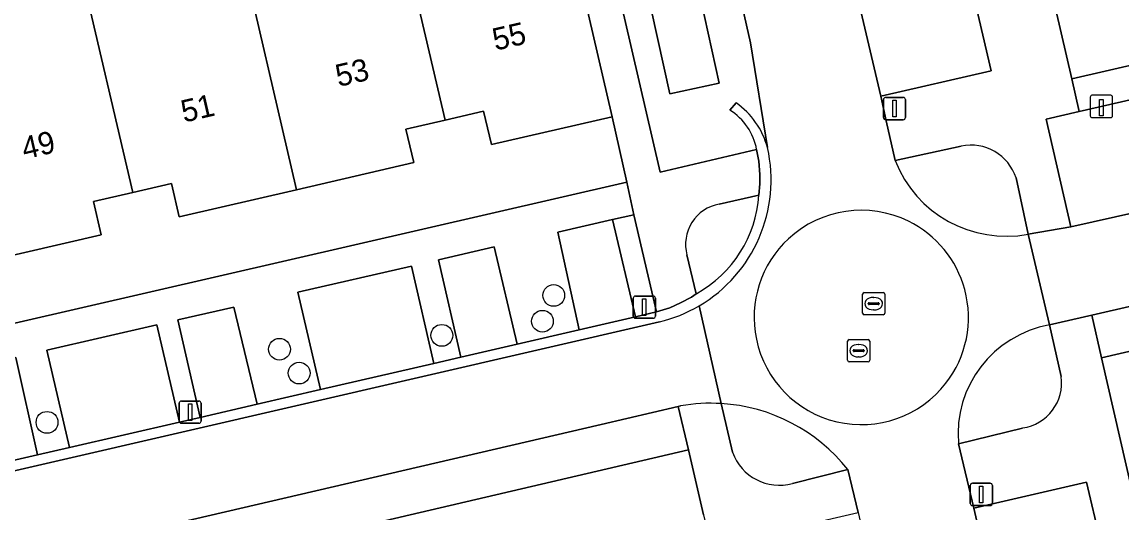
# Model space of a CAD drawing. Extents: x 156412 to 157779, y 382335 to 383768.
# Drawn here: x 156897.2 to 156946.58, y 382844.52 to 382866.54 of the extents above; entities that cross this region are included whole.
import ezdxf

# ---------------------------------------------------------------- set-up
doc = ezdxf.new("R2010")
doc.units = 0
for name, color, linetype in [('IMGEO_Berm_groen', 7, 'Continuous'), ('IMGEO_Boom', 7, 'Continuous'), ('IMGEO_Erf', 7, 'Continuous'), ('IMGEO_Greppel_droge_sloot', 7, 'Continuous'), ('IMGEO_Laadpaal', 7, 'Continuous'), ('IMGEO_Lichtmast', 7, 'Continuous'), ('IMGEO_Pand', 7, 'Continuous'), ('IMGEO_Pand_nummerreeks', 7, 'Continuous'), ('IMGEO_Parkeervlak_open', 7, 'Continuous'), ('IMGEO_Rijbaan_lokaal_gesloten', 7, 'Continuous'), ('IMGEO_Rijbaan_lokaal_open', 7, 'Continuous'), ('IMGEO_Rioolput', 7, 'Continuous'), ('IMGEO_Verkeerseiland_groen', 7, 'Continuous'), ('IMGEO_Voetpad_open', 7, 'Continuous')]:
    doc.layers.add(name, color=color, linetype=linetype)

msp = doc.modelspace()

# ---------------------------------------------------------------- linework, layer by layer
at = {"layer": 'IMGEO_Berm_groen'}
for points in [[(156918.446, 382912.971), (156917.996, 382913.122), (156913.092, 382914.594), (156913.71, 382912.282), (156918.396, 382892.022), (156918.921, 382892.119), (156921.287, 382881.92), (156920.762, 382881.795), (156925.852, 382859.789), (156930.181, 382860.808)], [(156930.667, 382860.901), (156929.898, 382865.604), (156922.418, 382898.725)], [(156928.973, 382862.584), (156929.255, 382862.917)], [(156939.36, 382860.968), (156936.399, 382860.316)], [(156942.376, 382857.01), (156941.829, 382859.538)], [(156930.281, 382858.756), (156928.499, 382858.363)], [(156927.051, 382856.077), (156927.472, 382854.33), (156927.49, 382854.34)], [(156928.589, 382849.398), (156929.096, 382847.209)], [(156931.795, 382845.803), (156934.272, 382846.434)]]:
    msp.add_lwpolyline(points, dxfattribs=at)
msp.add_lwpolyline([(156928.493, 382863.788), (156926.278, 382863.313), (156915.815, 382910.793), (156917.946, 382911.213), (156924.219, 382883.281)], close=True, dxfattribs=at)
for centre, radius, start, end in [((156927.585, 382860.341), 2.638, 10.1979, 58.2476), ((156927.113, 382859.915), 3.688, 15.5146, 54.5), ((156939.794, 382858.87), 2.142, 18.1649, 101.6778), ((156941.38, 382862.266), 5.349, 201.3784, 280.7259), ((156924.798, 382859.131), 5.495, 299.3266, 356.086), ((156928.831, 382856.551), 1.842, 100.3845, 194.9135), ((156928.132, 382841.591), 7.82, 38.2638, 86.6471), ((156931.212, 382847.978), 2.252, 199.9678, 284.9991)]:
    msp.add_arc(centre, radius, start, end, dxfattribs=at)
at = {"layer": 'IMGEO_Boom'}
for centre in [(156921.071, 382854.259), (156920.564, 382853.097), (156916.047, 382852.464), (156908.759, 382851.838), (156909.641, 382850.77), (156898.324, 382848.554)]:
    msp.add_circle(centre, 0.489, dxfattribs=at)
at = {"layer": 'IMGEO_Erf'}
for points in [[(156853.925, 382843.103), (156924.352, 382859.349), (156923.698, 382862.279), (156918.273, 382861.034), (156917.925, 382862.535), (156916.198, 382862.134), (156914.437, 382861.725), (156914.785, 382860.225), (156909.525, 382859.004), (156904.262, 382857.782), (156903.914, 382859.282), (156902.17, 382858.884), (156900.41, 382858.482), (156900.758, 382856.982), (156895.499, 382855.764)], [(156927.788, 382844.392), (156927.114, 382847.315), (156859.126, 382831.425)]]:
    msp.add_lwpolyline(points, dxfattribs=at)
msp.add_lwpolyline([(157000, 382851.126), (156988.027, 382861.266), (156983.836, 382860.322), (156945.662, 382851.459), (156966.822, 382759.288), (156968.984, 382750), (156976.601, 382717.276), (157000, 382744.884), (157004.336, 382750), (157004.803, 382750.551), (157041.321, 382793.644), (157052.477, 382806.707), (157037.953, 382818.984), (157034.372, 382822.017), (157032.691, 382823.44)], close=True, dxfattribs=at)
at = {"layer": 'IMGEO_Greppel_droge_sloot'}
msp.add_lwpolyline([(156917.946, 382911.213), (156915.815, 382910.793), (156926.278, 382863.313), (156928.493, 382863.788), (156924.219, 382883.281)], close=True, dxfattribs=at)
at = {"layer": 'IMGEO_Laadpaal'}
for p, q in [((156945.159, 382863.167), (156945.159, 382862.326)), ((156945.159, 382863.167), (156945.159, 382862.326)), ((156946.075, 382863.251), (156945.234, 382863.251)), ((156946.075, 382863.251), (156945.234, 382863.251)), ((156946.159, 382862.335), (156946.159, 382863.176)), ((156946.159, 382862.335), (156946.159, 382863.176)), ((156945.243, 382862.251), (156946.084, 382862.251)), ((156945.243, 382862.251), (156946.084, 382862.251))]:
    msp.add_line(p, q, dxfattribs=at)
msp.add_lwpolyline([(156945.574, 382863.064), (156945.734, 382863.064), (156945.734, 382862.331), (156945.574, 382862.331), (156945.574, 382863.064)], dxfattribs=at)
for centre, start, end in [((156945.237, 382863.173), 92.4484, 184.2845), ((156945.237, 382863.173), 92.4484, 184.2845), ((156946.081, 382863.173), 2.4484, 94.2845), ((156946.081, 382863.173), 2.4484, 94.2845), ((156945.237, 382862.329), 182.4484, 274.2845), ((156945.237, 382862.329), 182.4484, 274.2845), ((156946.081, 382862.329), 272.4484, 4.2845), ((156946.081, 382862.329), 272.4484, 4.2845)]:
    msp.add_arc(centre, 0.0779, start, end, dxfattribs=at)
at = {"layer": 'IMGEO_Lichtmast'}
for p, q in [((156935.873, 382862.254), (156935.873, 382863.054)), ((156935.873, 382863.054), (156935.873, 382862.254)), ((156935.973, 382863.154), (156936.763, 382863.154)), ((156936.763, 382863.154), (156935.973, 382863.154)), ((156936.863, 382863.054), (156936.863, 382862.254)), ((156936.863, 382862.254), (156936.863, 382863.054)), ((156936.763, 382862.154), (156935.973, 382862.154)), ((156935.973, 382862.154), (156936.763, 382862.154)), ((156924.643, 382853.33), (156924.643, 382854.13)), ((156924.643, 382854.13), (156924.643, 382853.33)), ((156924.743, 382854.23), (156925.533, 382854.23)), ((156925.533, 382854.23), (156924.743, 382854.23)), ((156925.633, 382854.13), (156925.633, 382853.33)), ((156925.633, 382853.33), (156925.633, 382854.13)), ((156925.533, 382853.23), (156924.743, 382853.23)), ((156924.743, 382853.23), (156925.533, 382853.23)), ((156904.254, 382848.612), (156904.254, 382849.412)), ((156904.254, 382849.412), (156904.254, 382848.612)), ((156904.354, 382849.512), (156905.144, 382849.512)), ((156905.144, 382849.512), (156904.354, 382849.512)), ((156905.244, 382849.412), (156905.244, 382848.612)), ((156905.244, 382848.612), (156905.244, 382849.412)), ((156905.144, 382848.512), (156904.354, 382848.512)), ((156904.354, 382848.512), (156905.144, 382848.512)), ((156939.772, 382844.915), (156939.772, 382845.715)), ((156939.772, 382845.715), (156939.772, 382844.915)), ((156939.872, 382845.815), (156940.662, 382845.815)), ((156940.662, 382845.815), (156939.872, 382845.815)), ((156940.762, 382845.715), (156940.762, 382844.915)), ((156940.762, 382844.915), (156940.762, 382845.715)), ((156940.662, 382844.815), (156939.872, 382844.815)), ((156939.872, 382844.815), (156940.662, 382844.815))]:
    msp.add_line(p, q, dxfattribs=at)
for points in [[(156936.293, 382863.029), (156936.443, 382863.029), (156936.443, 382862.279), (156936.293, 382862.279), (156936.293, 382863.029)], [(156925.063, 382854.105), (156925.213, 382854.105), (156925.213, 382853.355), (156925.063, 382853.355), (156925.063, 382854.105)], [(156904.674, 382849.387), (156904.824, 382849.387), (156904.824, 382848.637), (156904.674, 382848.637), (156904.674, 382849.387)], [(156940.192, 382845.69), (156940.342, 382845.69), (156940.342, 382844.94), (156940.192, 382844.94), (156940.192, 382845.69)]]:
    msp.add_lwpolyline(points, dxfattribs=at)
for centre, start, end in [((156935.973, 382863.054), 90, 180), ((156935.973, 382863.054), 90, 180), ((156936.763, 382863.054), 0, 90), ((156936.763, 382863.054), 360, 90), ((156935.973, 382862.254), 180, 270), ((156935.973, 382862.254), 180, 270), ((156936.763, 382862.254), 270, 0), ((156936.763, 382862.254), 270, 0), ((156924.743, 382854.13), 90, 180), ((156924.743, 382854.13), 90, 180), ((156925.533, 382854.13), 0, 90), ((156925.533, 382854.13), 360, 90), ((156924.743, 382853.33), 180, 270), ((156924.743, 382853.33), 180, 270), ((156925.533, 382853.33), 270, 0), ((156925.533, 382853.33), 270, 0), ((156904.354, 382849.412), 90, 180), ((156904.354, 382849.412), 90, 180), ((156905.144, 382849.412), 0, 90), ((156905.144, 382849.412), 360, 90), ((156904.354, 382848.612), 180, 270), ((156904.354, 382848.612), 180, 270), ((156905.144, 382848.612), 270, 0), ((156905.144, 382848.612), 270, 0), ((156939.872, 382845.715), 90, 180), ((156939.872, 382845.715), 90, 180), ((156940.662, 382845.715), 0, 90), ((156940.662, 382845.715), 360, 90), ((156939.872, 382844.915), 180, 270), ((156939.872, 382844.915), 180, 270), ((156940.662, 382844.915), 270, 0), ((156940.662, 382844.915), 270, 0)]:
    msp.add_arc(centre, 0.1, start, end, dxfattribs=at)
at = {"layer": 'IMGEO_Pand'}
for points in [[(156957.277, 382866.967), (156956.23, 382871.503), (156949.418, 382869.934), (156947.96, 382876.242), (156941.821, 382874.823), (156940.359, 382874.483), (156941.154, 382870.986), (156942.634, 382871.323), (156942.937, 382870.007), (156944.325, 382863.994)], [(156913.825, 382872.323), (156916.198, 382862.134), (156917.925, 382862.535), (156918.273, 382861.034), (156923.698, 382862.279), (156920.983, 382873.977)], [(156913.825, 382872.323), (156906.812, 382870.703), (156909.525, 382859.004), (156914.785, 382860.225), (156914.437, 382861.725), (156916.198, 382862.134)], [(156902.17, 382858.884), (156903.914, 382859.282), (156904.262, 382857.782), (156909.525, 382859.004), (156906.812, 382870.703), (156899.798, 382869.082)], [(156902.17, 382858.884), (156899.798, 382869.082), (156892.785, 382867.461), (156895.499, 382855.764), (156900.758, 382856.982), (156900.41, 382858.482)]]:
    msp.add_lwpolyline(points, close=True, dxfattribs=at)
at = {"layer": 'IMGEO_Parkeervlak_open'}
for points in [[(156940.702, 382864.343), (156939.581, 382869.179), (156934.622, 382868.06), (156935.752, 382863.214)], [(156948.126, 382863.313), (156944.66, 382862.523), (156943.175, 382862.185), (156944.29, 382857.344), (156949.295, 382858.468)], [(156923.715, 382857.664), (156921.249, 382857.094), (156922.218, 382852.713), (156924.736, 382853.295)], [(156918.398, 382856.435), (156915.892, 382855.856), (156916.897, 382851.483), (156919.436, 382852.07)], [(156914.687, 382855.577), (156909.589, 382854.399), (156910.6, 382850.027), (156915.69, 382851.204)], [(156906.704, 382853.731), (156904.204, 382853.154), (156905.196, 382848.777), (156907.756, 382849.369)], [(156903.257, 382852.935), (156898.314, 382851.792), (156899.333, 382847.422), (156904.266, 382848.562)], [(156896.927, 382851.471), (156894.491, 382850.908), (156895.49, 382846.533), (156897.895, 382847.09)], [(156940.529, 382842.099), (156945.604, 382843.264), (156944.981, 382845.863), (156939.925, 382844.701)]]:
    msp.add_lwpolyline(points, close=True, dxfattribs=at)
at = {"layer": 'IMGEO_Rijbaan_lokaal_gesloten'}
for points in [[(156919.179, 382912.277), (156922.418, 382898.725), (156929.898, 382865.604), (156930.667, 382860.901)], [(156936.399, 382860.316), (156935.997, 382862.107), (156935.752, 382863.214), (156934.622, 382868.06)], [(156943.33, 382852.932), (156942.376, 382857.01)], [(156928.589, 382849.398), (156927.595, 382853.788)], [(156927.595, 382853.788), (156928.589, 382849.398)], [(156925.817, 382853.068), (156855.39, 382836.785), (156816.178, 382827.739), (156776.982, 382818.697), (156706.623, 382802.451), (156704.67, 382802.003), (156705.372, 382798.026), (156707.336, 382798.509), (156707.464, 382798.538), (156780.281, 382815.295), (156817.084, 382823.811), (156856.378, 382832.904)], [(156856.378, 382832.904), (156923.197, 382848.454), (156926.664, 382849.268), (156926.769, 382849.293)], [(156950.555, 382798.433), (156949.947, 382801.041), (156949.427, 382803.35), (156948.239, 382808.423), (156948.024, 382809.388), (156947.417, 382811.976), (156947.139, 382813.241), (156944.82, 382823.277), (156944.552, 382824.438), (156943.982, 382827.057), (156943.748, 382828.064), (156943.112, 382830.796), (156942.646, 382832.797), (156940.931, 382840.306), (156940.529, 382842.099), (156939.925, 382844.701), (156939.242, 382847.585)], [(156934.272, 382846.434), (156934.733, 382844.509), (156945.614, 382797.617), (156946.095, 382795.544)]]:
    msp.add_lwpolyline(points, dxfattribs=at)
msp.add_lwpolyline([(156976.761, 382860.639), (156978.786, 382861.108), (156980.19, 382861.433), (156981.73, 382861.789), (156981.027, 382864.803), (156980.818, 382865.678), (156977.945, 382865.05), (156975.39, 382864.491), (156974.849, 382864.375), (156970.005, 382863.263), (156969.156, 382863.074), (156964.325, 382861.958), (156962.895, 382861.604), (156955.466, 382859.93), (156952.831, 382859.304), (156950.259, 382858.702), (156949.295, 382858.468), (156944.29, 382857.344), (156942.376, 382857.01), (156943.33, 382852.932), (156945.223, 382853.37)], close=True, dxfattribs=at)
for centre, radius, start, end in [((156924.27, 382859.444), 6.561, 300.4533, 12.8291), ((156941.38, 382862.266), 5.349, 201.3784, 280.7259), ((156934.877, 382853.275), 4.808, 63.8012, 132.7419), ((156934.879, 382853.275), 4.807, 15.0073, 63.8171), ((156934.876, 382853.274), 4.808, 132.7215, 191.7624), ((156934.886, 382853.26), 4.804, 322.0844, 15.2016), ((156924.253, 382859.485), 6.605, 283.6962, 300.3947), ((156944.202, 382848.029), 4.98, 100.0814, 185.1198), ((156934.879, 382853.26), 4.808, 191.5888, 256.7365), ((156934.88, 382853.26), 4.808, 256.7222, 322.1285), ((156928.124, 382841.632), 7.78, 86.5733, 100.0305), ((156928.132, 382841.591), 7.82, 38.2638, 86.6471)]:
    msp.add_arc(centre, radius, start, end, dxfattribs=at)
at = {"layer": 'IMGEO_Rijbaan_lokaal_open'}
for points in [[(156929.255, 382862.917), (156928.973, 382862.584)], [(156930.181, 382860.808), (156930.273, 382860.291), (156930.326, 382859.696), (156930.325, 382859.272), (156930.281, 382858.756)], [(156927.49, 382854.34), (156927.472, 382854.33), (156927.263, 382854.185), (156926.76, 382853.92), (156926.283, 382853.698), (156925.683, 382853.514), (156924.736, 382853.295), (156922.218, 382852.713), (156919.436, 382852.07), (156916.897, 382851.483), (156915.69, 382851.204), (156910.6, 382850.027), (156907.756, 382849.369), (156905.196, 382848.777), (156904.266, 382848.562), (156899.333, 382847.422), (156897.895, 382847.09), (156895.49, 382846.533)], [(156704.67, 382802.003), (156706.623, 382802.451), (156776.982, 382818.697), (156816.178, 382827.739), (156855.39, 382836.785), (156925.817, 382853.068)]]:
    msp.add_lwpolyline(points, dxfattribs=at)
for centre, radius, start, end in [((156927.585, 382860.341), 2.638, 10.1979, 58.2476), ((156927.113, 382859.915), 3.688, 15.5146, 54.5), ((156924.27, 382859.444), 6.561, 300.4533, 12.8291), ((156924.798, 382859.131), 5.495, 299.3266, 356.086), ((156934.877, 382853.275), 4.808, 63.8012, 132.7419), ((156934.879, 382853.275), 4.807, 15.0073, 63.8171), ((156934.876, 382853.274), 4.808, 132.7215, 191.7624), ((156934.886, 382853.26), 4.804, 322.0844, 15.2016), ((156924.253, 382859.485), 6.605, 283.6962, 300.3947), ((156934.879, 382853.26), 4.808, 191.5888, 256.7365), ((156934.88, 382853.26), 4.808, 256.7222, 322.1285)]:
    msp.add_arc(centre, radius, start, end, dxfattribs=at)
at = {"layer": 'IMGEO_Rioolput'}
for p, q in [((156934.934, 382853.461), (156934.934, 382854.313)), ((156935.009, 382854.387), (156935.861, 382854.387)), ((156935.422, 382854.167), (156935.447, 382854.167)), ((156935.935, 382854.313), (156935.935, 382853.461)), ((156935.193, 382853.881), (156935.193, 382853.893)), ((156935.631, 382853.844), (156935.233, 382853.844)), ((156935.236, 382853.93), (156935.634, 382853.93)), ((156935.445, 382853.607), (156935.42, 382853.607)), ((156935.677, 382853.893), (156935.677, 382853.881)), ((156935.861, 382853.387), (156935.009, 382853.387)), ((156934.26, 382851.348), (156934.26, 382852.2)), ((156934.335, 382852.274), (156935.187, 382852.274)), ((156935.261, 382852.2), (156935.261, 382851.348)), ((156934.519, 382851.768), (156934.519, 382851.78)), ((156934.957, 382851.731), (156934.559, 382851.731)), ((156934.562, 382851.817), (156934.96, 382851.817)), ((156934.748, 382852.054), (156934.773, 382852.054)), ((156935.003, 382851.78), (156935.003, 382851.768)), ((156935.187, 382851.274), (156934.335, 382851.274)), ((156934.771, 382851.494), (156934.746, 382851.494))]:
    msp.add_line(p, q, dxfattribs=at)
for points in [[(156934.934, 382853.461), (156934.934, 382854.313)], [(156935.009, 382854.387), (156935.861, 382854.387)], [(156935.935, 382854.313), (156935.935, 382853.461)], [(156935.861, 382853.387), (156935.009, 382853.387)], [(156934.26, 382851.348), (156934.26, 382852.2)], [(156934.335, 382852.274), (156935.187, 382852.274)], [(156935.261, 382852.2), (156935.261, 382851.348)], [(156935.187, 382851.274), (156934.335, 382851.274)]]:
    msp.add_lwpolyline(points, dxfattribs=at)
for centre, radius, start, end in [((156935.011, 382854.311), 0.0765, 91.552, 178.448), ((156935.011, 382854.311), 0.0765, 91.552, 178.448), ((156935.859, 382854.311), 0.0765, 1.552, 88.448), ((156935.859, 382854.311), 0.0765, 1.552, 88.448), ((156935.233, 382853.89), 0.0403, 85.8775, 175.7526), ((156935.23, 382853.88), 0.0366, 178.938, 274.7102), ((156935.634, 382853.887), 0.043, 264.8664, 352.4533), ((156935.638, 382853.892), 0.0386, 1.7309, 96.639), ((156935.011, 382853.463), 0.0765, 181.552, 268.448), ((156935.011, 382853.463), 0.0765, 181.552, 268.448), ((156935.859, 382853.463), 0.0765, 271.552, 358.448), ((156935.859, 382853.463), 0.0765, 271.552, 358.448), ((156934.337, 382852.198), 0.0765, 91.552, 178.448), ((156934.337, 382852.198), 0.0765, 91.552, 178.448), ((156935.185, 382852.198), 0.0765, 1.552, 88.448), ((156935.185, 382852.198), 0.0765, 1.552, 88.448), ((156934.559, 382851.777), 0.0403, 85.8775, 175.7526), ((156934.556, 382851.767), 0.0366, 178.938, 274.7102), ((156934.96, 382851.774), 0.043, 264.8664, 352.4533), ((156934.964, 382851.779), 0.0386, 1.7309, 96.639), ((156934.337, 382851.35), 0.0765, 181.552, 268.448), ((156934.337, 382851.35), 0.0765, 181.552, 268.448), ((156935.185, 382851.35), 0.0765, 271.552, 358.448), ((156935.185, 382851.35), 0.0765, 271.552, 358.448)]:
    msp.add_arc(centre, radius, start, end, dxfattribs=at)
for centre, major_axis, ratio, start_param, end_param in [((156935.421, 382853.887), (-0.387, 0.002), 0.722429, 4.712389, 7.853982), ((156935.446, 382853.887), (-0.39, 0.002), 0.717154, 1.570796, 4.712389), ((156934.747, 382851.774), (-0.387, 0.002), 0.722429, 4.712389, 7.853982), ((156934.772, 382851.774), (-0.39, 0.002), 0.717154, 1.570796, 4.712389)]:
    msp.add_ellipse(centre, major_axis=major_axis, ratio=ratio, start_param=start_param, end_param=end_param, dxfattribs=at)
at = {"layer": 'IMGEO_Verkeerseiland_groen'}
for points in [[(156943.852, 382850.616), (156943.33, 382852.932)], [(156939.242, 382847.585), (156942.115, 382848.3)]]:
    msp.add_lwpolyline(points, dxfattribs=at)
for centre, radius, start, end in [((156944.202, 382848.029), 4.98, 100.0814, 185.1198), ((156941.824, 382850.328), 2.048, 278.1689, 8.0913)]:
    msp.add_arc(centre, radius, start, end, dxfattribs=at)
at = {"layer": 'IMGEO_Voetpad_open'}
for points in [[(156928.499, 382858.363), (156930.281, 382858.756), (156930.325, 382859.272), (156930.326, 382859.696), (156930.273, 382860.291), (156930.181, 382860.808), (156925.852, 382859.789), (156920.762, 382881.795), (156918.396, 382892.022), (156913.71, 382912.282)], [(156920.983, 382873.977), (156923.698, 382862.279), (156924.352, 382859.349), (156924.67, 382857.885), (156925.683, 382853.514), (156926.283, 382853.698), (156926.76, 382853.92), (156927.263, 382854.185), (156927.472, 382854.33), (156927.051, 382856.077)], [(156973.436, 382870.586), (156970.059, 382869.788), (156970.034, 382869.896), (156957.277, 382866.967), (156944.325, 382863.994), (156944.66, 382862.523), (156948.126, 382863.313), (156949.295, 382858.468), (156950.259, 382858.702), (156949.085, 382863.532), (156951.668, 382864.121), (156952.831, 382859.304), (156955.466, 382859.93), (156954.369, 382864.734), (156961.719, 382866.435), (156962.895, 382861.604), (156964.325, 382861.958), (156963.163, 382866.77), (156968.039, 382867.898), (156969.156, 382863.074), (156970.005, 382863.263), (156968.926, 382868.104), (156973.711, 382869.211)], [(156941.829, 382859.538), (156942.376, 382857.01), (156944.29, 382857.344), (156943.175, 382862.185), (156944.66, 382862.523), (156944.325, 382863.994), (156942.937, 382870.007)], [(156939.581, 382869.179), (156940.702, 382864.343), (156935.752, 382863.214), (156935.997, 382862.107), (156936.399, 382860.316), (156939.36, 382860.968)], [(156983.176, 382862.124), (156981.73, 382861.789), (156980.19, 382861.433), (156978.786, 382861.108), (156976.761, 382860.639), (156945.223, 382853.37), (156945.662, 382851.459), (156983.836, 382860.322)], [(156896.927, 382851.471), (156897.895, 382847.09), (156899.333, 382847.422), (156898.314, 382851.792), (156903.257, 382852.935), (156904.266, 382848.562), (156905.196, 382848.777), (156904.204, 382853.154), (156906.704, 382853.731), (156907.756, 382849.369), (156910.6, 382850.027), (156909.589, 382854.399), (156914.687, 382855.577), (156915.69, 382851.204), (156916.897, 382851.483), (156915.892, 382855.856), (156918.398, 382856.435), (156919.436, 382852.07), (156922.218, 382852.713), (156921.249, 382857.094), (156923.715, 382857.664), (156924.67, 382857.885), (156924.352, 382859.349), (156853.925, 382843.103)], [(156945.662, 382851.459), (156945.223, 382853.37), (156943.33, 382852.932), (156943.852, 382850.616)], [(156966.822, 382759.288), (156945.662, 382851.459)], [(156926.769, 382849.293), (156926.664, 382849.268), (156927.114, 382847.315), (156927.788, 382844.392), (156930.84, 382831.306), (156933.697, 382818.983), (156934.158, 382817.006), (156934.638, 382814.868), (156936.631, 382806.293), (156939.348, 382794.6), (156940.042, 382791.626), (156940.449, 382789.73), (156942.475, 382790.198), (156941.885, 382792.632), (156940.464, 382796.399), (156936.492, 382813.495), (156934.267, 382823.071), (156929.564, 382843.312), (156934.733, 382844.509), (156934.272, 382846.434)], [(156929.096, 382847.209), (156928.589, 382849.398)], [(156942.115, 382848.3), (156939.242, 382847.585), (156939.925, 382844.701), (156944.981, 382845.863), (156945.604, 382843.264), (156940.529, 382842.099), (156940.931, 382840.306), (156946.021, 382841.454), (156947.737, 382833.938), (156942.646, 382832.797), (156943.112, 382830.796), (156948.214, 382831.89)], [(156934.272, 382846.434), (156931.795, 382845.803)]]:
    msp.add_lwpolyline(points, dxfattribs=at)
for points in [[(156924.67, 382857.885), (156923.715, 382857.664), (156924.736, 382853.295), (156925.683, 382853.514)], [(156852.727, 382829.996), (156854.08, 382830.294), (156856.714, 382830.844), (156856.91, 382830.891), (156859.126, 382831.425), (156927.114, 382847.315), (156926.664, 382849.268), (156923.197, 382848.454), (156856.378, 382832.904), (156817.084, 382823.811), (156780.281, 382815.295), (156707.464, 382798.538), (156707.908, 382796.596), (156778.432, 382812.831), (156780.962, 382813.412), (156782.34, 382813.73)]]:
    msp.add_lwpolyline(points, close=True, dxfattribs=at)
for centre, radius, start, end in [((156939.794, 382858.87), 2.142, 18.1649, 101.6778), ((156928.831, 382856.551), 1.842, 100.3845, 194.9135), ((156941.824, 382850.328), 2.048, 278.1689, 8.0913), ((156928.124, 382841.632), 7.78, 86.5733, 100.0305), ((156931.212, 382847.978), 2.252, 199.9678, 284.9991)]:
    msp.add_arc(centre, radius, start, end, dxfattribs=at)

# ---------------------------------------------------------------- texts
at = {"layer": 'IMGEO_Pand_nummerreeks'}
for s, p in [('55', (156918.451, 382865.25)), ('53', (156911.405, 382863.622)), ('51', (156904.47, 382862.019)), ('49', (156897.314, 382860.366))]:
    msp.add_text(s, height=1, rotation=13.0105, dxfattribs=at).set_placement(p)

doc.saveas('drawing.dxf')
